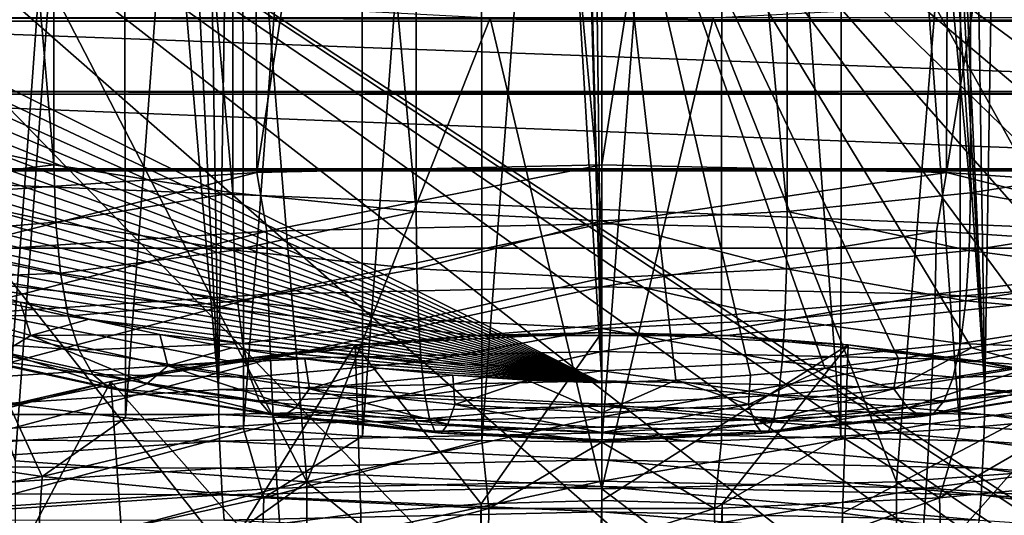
# Model space of a CAD drawing. Header units: metres. Extents: x -109 to 109, y -78 to 121.
# Tile 764 of 1056: x -3.29 to 2.27, y -20.16 to -17.36. Entities that reach past the tile are written whole.
import ezdxf

# ---------------------------------------------------------------- set-up
doc = ezdxf.new("R2010")
doc.units = ezdxf.units.M
doc.layers.add('solid_508554_SW0001', color=7, linetype='CONTINUOUS')

msp = doc.modelspace()

# ---------------------------------------------------------------- linework, layer by layer
at = {"layer": 'solid_508554_SW0001'}
for points in [[(0, -19.398746, 39.856224), (-0.407613, 12.942253, 22.656605), (-0.815127, 12.937478, 22.648335)], [(0, -19.398746, 39.856224), (-0.815127, 12.937478, 22.648335), (-0.811601, 10.081635, 24.166874)], [(0, -19.398746, 39.856224), (0, 12.943846, 22.659361), (-0.407613, 12.942253, 22.656605)], [(2.162955, -19.445965, 39.774437), (0, 12.943846, 22.659361), (0, -19.398746, 39.856224)], [(2.162955, -19.445965, 39.774437), (0.407613, 12.942253, 22.656605), (0, 12.943846, 22.659361)], [(2.162955, -19.445965, 39.774437), (0.811601, 10.081635, 24.166874), (0.407613, 12.942253, 22.656605)], [(-1.708805, 9.392839, 24.483728), (0, -19.398746, 39.856224), (-0.811601, 10.081635, 24.166874)], [(2.162955, -19.445965, 39.774437), (1.708805, 9.392839, 24.483728), (0.811601, 10.081635, 24.166874)], [(-1.708805, 9.392839, 24.483728), (-2.614223, 8.682554, 24.775587), (-2.162955, -19.445965, 39.774437)], [(-1.708805, 9.392839, 24.483728), (-2.162955, -19.445965, 39.774437), (0, -19.398746, 39.856224)], [(2.162955, -19.445965, 39.774437), (2.614223, 8.682554, 24.775587), (1.708805, 9.392839, 24.483728)], [(-2.614223, 8.682554, 24.775587), (-3.522732, 7.954433, 25.039883), (-2.162955, -19.445965, 39.774437)], [(2.162955, -19.445965, 39.774437), (4.309449, -19.587261, 39.529709), (2.614223, 8.682554, 24.775587)], [(-3.522732, 7.954433, 25.039883), (-4.427354, 7.214528, 25.273811), (-2.162955, -19.445965, 39.774437)], [(-4.427354, 7.214528, 25.273811), (-4.309449, -19.587261, 39.529709), (-2.162955, -19.445965, 39.774437)], [(-1.94756, -18.221764, 35.507187), (-1.992569, -5.521625, 28.752113), (0, -5.476882, 28.829611)], [(0, -18.178032, 35.582932), (-1.94756, -18.221764, 35.507187), (0, -5.476882, 28.829611)], [(1.992569, -5.521625, 28.752113), (0, -18.178032, 35.582932), (0, -5.476882, 28.829611)], [(-3.879437, -18.35261, 35.280556), (-3.969095, -5.655494, 28.520247), (-1.992569, -5.521625, 28.752113)], [(-1.94756, -18.221764, 35.507187), (-3.879437, -18.35261, 35.280556), (-1.992569, -5.521625, 28.752113)], [(1.992569, -5.521625, 28.752113), (1.94756, -18.221764, 35.507187), (0, -18.178032, 35.582932)], [(1.992569, -5.521625, 28.752113), (3.969095, -5.655494, 28.520247), (1.94756, -18.221764, 35.507187)], [(3.969095, -5.655494, 28.520247), (3.879437, -18.35261, 35.280556), (1.94756, -18.221764, 35.507187)], [(-4.071565, -6.89732, -22.730192), (-4.071569, -17.968313, -16.338348), (-3.093574, -18.178432, -16.651062)], [(-3.093569, -7.063078, -23.068516), (-4.071565, -6.89732, -22.730192), (-3.093574, -18.178432, -16.651062)], [(-3.093569, -7.063078, -23.068516), (-3.093574, -18.178432, -16.651062), (-2.081458, -18.337149, -16.87295)], [(-2.081454, -7.17588, -23.316914), (-3.093569, -7.063078, -23.068516), (-2.081458, -18.337149, -16.87295)], [(3.093574, -18.178432, -16.651062), (3.093569, -7.063078, -23.068516), (2.081454, -7.17588, -23.316914)], [(-2.081454, -7.17588, -23.316914), (-2.081458, -18.337149, -16.87295), (-1.046372, -18.442686, -17.001535)], [(-1.046369, -7.234469, -23.472603), (-2.081454, -7.17588, -23.316914), (-1.046372, -18.442686, -17.001535)], [(2.081458, -18.337149, -16.87295), (2.081454, -7.17588, -23.316914), (1.046369, -7.234469, -23.472603)], [(2.081458, -18.337149, -16.87295), (3.093574, -18.178432, -16.651062), (2.081454, -7.17588, -23.316914)], [(-1.046369, -7.234469, -23.472603), (-1.046372, -18.442686, -17.001535), (0, -18.493872, -17.035372)], [(-1.046369, -7.234469, -23.472603), (0, -18.493872, -17.035372), (0, -7.23818, -23.533848)], [(1.046372, -18.442686, -17.001535), (1.046369, -7.234469, -23.472603), (0, -7.23818, -23.533848)], [(0, -18.493872, -17.035372), (1.046372, -18.442686, -17.001535), (0, -7.23818, -23.533848)], [(1.046372, -18.442686, -17.001535), (2.081458, -18.337149, -16.87295), (1.046369, -7.234469, -23.472603)], [(-3.347417, -19.530491, -19.818405), (-3.364621, -10.545527, -24.576969), (-2.70286, -10.624965, -24.714558)], [(-2.688304, -19.606966, -19.950865), (-3.347417, -19.530491, -19.818405), (-2.70286, -10.624965, -24.714558)], [(-2.688304, -19.606966, -19.950865), (-2.70286, -10.624965, -24.714558), (-2.033629, -10.686981, -24.821976)], [(2.688304, -19.606966, -19.950865), (2.033629, -10.686981, -24.821976), (2.70286, -10.624965, -24.714558)], [(-2.02229, -19.666651, -20.054241), (-2.688304, -19.606966, -19.950865), (-2.033629, -10.686981, -24.821976)], [(-2.02229, -19.666651, -20.054241), (-2.033629, -10.686981, -24.821976), (-1.358874, -10.731398, -24.898907)], [(2.02229, -19.666651, -20.054241), (1.358874, -10.731398, -24.898907), (2.033629, -10.686981, -24.821976)], [(2.688304, -19.606966, -19.950865), (2.02229, -19.666651, -20.054241), (2.033629, -10.686981, -24.821976)], [(-1.351084, -19.709393, -20.128273), (-2.02229, -19.666651, -20.054241), (-1.358874, -10.731398, -24.898907)], [(-1.351084, -19.709393, -20.128273), (-1.358874, -10.731398, -24.898907), (-0.68036, -10.758098, -24.945152)], [(-0.67641, -19.735083, -20.172768), (-1.351084, -19.709393, -20.128273), (-0.68036, -10.758098, -24.945152)], [(-0.67641, -19.735083, -20.172768), (-0.68036, -10.758098, -24.945152), (0, -10.767006, -24.960581)], [(0, -19.743652, -20.187613), (-0.67641, -19.735083, -20.172768), (0, -10.767006, -24.960581)], [(0, -19.743652, -20.187613), (0, -10.767006, -24.960581), (0.68036, -10.758098, -24.945152)], [(0.67641, -19.735083, -20.172768), (0, -19.743652, -20.187613), (0.68036, -10.758098, -24.945152)], [(1.351084, -19.709393, -20.128273), (0.67641, -19.735083, -20.172768), (0.68036, -10.758098, -24.945152)], [(1.351084, -19.709393, -20.128273), (0.68036, -10.758098, -24.945152), (1.358874, -10.731398, -24.898907)], [(2.02229, -19.666651, -20.054241), (1.351084, -19.709393, -20.128273), (1.358874, -10.731398, -24.898907)], [(6.117858, -22.55319, -61), (7.405207, -13.683202, -61), (-7.405207, -13.683202, -61)], [(5.106454, -21.944521, -61), (6.117858, -22.55319, -61), (-7.405207, -13.683202, -61)], [(4.035161, -21.448792, -61), (5.106454, -21.944521, -61), (-7.405207, -13.683202, -61)], [(2.916544, -21.071815, -61), (4.035161, -21.448792, -61), (-7.405207, -13.683202, -61)], [(1.763722, -20.818016, -61), (2.916544, -21.071815, -61), (-7.405207, -13.683202, -61)], [(0.590214, -20.690369, -61), (1.763722, -20.818016, -61), (-7.405207, -13.683202, -61)], [(-0.590214, -20.690369, -61), (0.590214, -20.690369, -61), (-7.405207, -13.683202, -61)], [(-1.763722, -20.818016, -61), (-0.590214, -20.690369, -61), (-7.405207, -13.683202, -61)], [(-2.916544, -21.071815, -61), (-1.763722, -20.818016, -61), (-7.405207, -13.683202, -61)], [(-4.035161, -21.448792, -61), (-2.916544, -21.071815, -61), (-7.405207, -13.683202, -61)], [(0, -19.41, -13.619106), (-7.540174, -15.85159, -7.982377), (-7.575474, -15.640674, -7.619525)], [(0, -15.760146, -7.297374), (0, -19.41, -13.619106), (-7.575474, -15.640674, -7.619525)], [(0.419378, -19.39386, -13.620441), (0, -19.41, -13.619106), (0, -15.760146, -7.297374)], [(0.839722, -19.365923, -13.601411), (0.419378, -19.39386, -13.620441), (0, -15.760146, -7.297374)], [(1.25923, -19.326105, -13.561744), (0.839722, -19.365923, -13.601411), (0, -15.760146, -7.297374)], [(1.676091, -19.274448, -13.501385), (1.25923, -19.326105, -13.561744), (0, -15.760146, -7.297374)], [(2.088551, -19.211113, -13.420492), (1.676091, -19.274448, -13.501385), (0, -15.760146, -7.297374)], [(2.494875, -19.136326, -13.319335), (2.088551, -19.211113, -13.420492), (0, -15.760146, -7.297374)], [(2.893354, -19.050375, -13.198293), (2.494875, -19.136326, -13.319335), (0, -15.760146, -7.297374)], [(3.282528, -18.953602, -13.057858), (2.893354, -19.050375, -13.198293), (0, -15.760146, -7.297374)], [(3.661244, -18.846346, -12.898537), (3.282528, -18.953602, -13.057858), (0, -15.760146, -7.297374)], [(4.028456, -18.728909, -12.720776), (3.661244, -18.846346, -12.898537), (0, -15.760146, -7.297374)], [(4.383093, -18.601601, -12.525038), (4.028456, -18.728909, -12.720776), (0, -15.760146, -7.297374)], [(4.724079, -18.464809, -12.311925), (4.383093, -18.601601, -12.525038), (0, -15.760146, -7.297374)], [(5.050297, -18.319006, -12.08217), (4.724079, -18.464809, -12.311925), (0, -15.760146, -7.297374)], [(5.360636, -18.16466, -11.836508), (5.050297, -18.319006, -12.08217), (0, -15.760146, -7.297374)], [(5.654018, -18.002264, -11.575721), (5.360636, -18.16466, -11.836508), (0, -15.760146, -7.297374)], [(5.929517, -17.832382, -11.30072), (5.654018, -18.002264, -11.575721), (0, -15.760146, -7.297374)], [(6.186251, -17.655594, -11.012443), (5.929517, -17.832382, -11.30072), (0, -15.760146, -7.297374)], [(6.423342, -17.472475, -10.711829), (6.186251, -17.655594, -11.012443), (0, -15.760146, -7.297374)], [(6.640066, -17.283588, -10.399806), (6.423342, -17.472475, -10.711829), (0, -15.760146, -7.297374)], [(0, -19.41, -13.619106), (-7.481113, -16.062658, -8.343832), (-7.540174, -15.85159, -7.982377)], [(0, -19.41, -13.619106), (-7.398281, -16.272978, -8.702332), (-7.481113, -16.062658, -8.343832)], [(0, -19.41, -13.619106), (-7.291916, -16.481672, -9.056374), (-7.398281, -16.272978, -8.702332)], [(0, -19.41, -13.619106), (-7.162382, -16.687874, -9.404479), (-7.291916, -16.481672, -9.056374)], [(0, -19.41, -13.619106), (-7.010163, -16.890726, -9.745194), (-7.162382, -16.687874, -9.404479)], [(0, -19.41, -13.619106), (-6.835855, -17.089493, -10.077294), (-7.010163, -16.890726, -9.745194)], [(-3.312012, -19.850195, -8.381545), (-3.116568, -17.155933, -3.714949), (-4.316569, -16.963749, -3.382074)], [(0, -19.41, -13.619106), (-6.640066, -17.283588, -10.399806), (-6.835855, -17.089493, -10.077294)], [(-3.312012, -19.850195, -8.381545), (-1.663582, -19.968704, -8.586811), (-3.116568, -17.155933, -3.714949)], [(-1.663582, -19.968704, -8.586811), (-1.883333, -17.285206, -3.938856), (-3.116568, -17.155933, -3.714949)], [(3.312012, -19.850195, -8.381545), (3.116568, -17.155933, -3.714949), (1.883333, -17.285206, -3.938856)], [(0, -19.41, -13.619106), (-6.423342, -17.472475, -10.711829), (-6.640066, -17.283588, -10.399806)], [(-1.663582, -19.968704, -8.586811), (-0.630017, -17.350189, -4.051408), (-1.883333, -17.285206, -3.938856)], [(1.663582, -19.968704, -8.586811), (1.883333, -17.285206, -3.938856), (0.630017, -17.350189, -4.051408)], [(3.312012, -19.850195, -8.381545), (1.883333, -17.285206, -3.938856), (1.663582, -19.968704, -8.586811)], [(5.346106, -17.367529, -75.212807), (-5.34611, -17.367523, -75.212807), (-5.34611, -17.346762, -75.202904)], [(5.346106, -17.346762, -75.202904), (5.346106, -17.367529, -75.212807), (-5.34611, -17.346762, -75.202904)], [(5.346106, -17.764149, -75.366722), (-5.34611, -17.764149, -75.366722), (-5.34611, -17.367523, -75.212807)], [(5.346106, -17.367529, -75.212807), (5.346106, -17.764149, -75.366722), (-5.34611, -17.367523, -75.212807)], [(-1.663582, -19.968704, -8.586811), (0, -20.008329, -8.655444), (-0.630017, -17.350189, -4.051408)], [(0, -20.008329, -8.655444), (0.630017, -17.350189, -4.051408), (-0.630017, -17.350189, -4.051408)], [(1.663582, -19.968704, -8.586811), (0.630017, -17.350189, -4.051408), (0, -20.008329, -8.655444)], [(0, -19.41, -13.619106), (-6.186251, -17.655594, -11.012443), (-6.423342, -17.472475, -10.711829)], [(0, -19.41, -13.619106), (-5.929517, -17.832382, -11.30072), (-6.186251, -17.655594, -11.012443)], [(5.346106, -17.7801, -75.37159), (-5.34611, -17.780094, -75.37159), (-5.34611, -17.764149, -75.366722)], [(5.346106, -17.764149, -75.366722), (5.346106, -17.7801, -75.37159), (-5.34611, -17.764149, -75.366722)], [(5.346106, -18.201286, -75.466492), (-5.346108, -18.201286, -75.466492), (-5.34611, -17.780094, -75.37159)], [(5.346106, -17.7801, -75.37159), (5.346106, -18.201286, -75.466492), (-5.34611, -17.780094, -75.37159)], [(0, -19.41, -13.619106), (-5.654018, -18.002264, -11.575721), (-5.929517, -17.832382, -11.30072)], [(0, -19.41, -13.619106), (-5.360636, -18.16466, -11.836508), (-5.654018, -18.002264, -11.575721)], [(-4.056187, -18.293131, -16.119904), (-3.093574, -18.178432, -16.651062), (-4.071569, -17.968313, -16.338348)], [(0, -19.41, -13.619106), (-5.050297, -18.319006, -12.08217), (-5.360636, -18.16466, -11.836508)], [(5.346106, -18.211525, -75.468018), (-5.346108, -18.211519, -75.468018), (-5.346108, -18.201286, -75.466492)], [(5.346106, -18.201286, -75.466492), (5.346106, -18.211525, -75.468018), (-5.346108, -18.201286, -75.466492)], [(-5.346108, -18.211519, -75.468018), (5.346106, -18.648415, -75.5), (-5.346106, -18.648415, -75.5)], [(5.346106, -18.211525, -75.468018), (5.346106, -18.648415, -75.5), (-5.346108, -18.211519, -75.468018)], [(-3.081936, -18.502567, -16.43103), (-3.093574, -18.178432, -16.651062), (-4.056187, -18.293131, -16.119904)], [(-3.765963, -18.677008, 35.44508), (-3.879437, -18.35261, 35.280556), (-1.94756, -18.221764, 35.507187)], [(-3.765963, -18.677008, 35.44508), (-1.94756, -18.221764, 35.507187), (-1.890174, -18.553532, 35.658947)], [(-3.081936, -18.502567, -16.43103), (-2.081458, -18.337149, -16.87295), (-3.093574, -18.178432, -16.651062)], [(-1.890174, -18.553532, 35.658947), (-1.94756, -18.221764, 35.507187), (0, -18.178032, 35.582932)], [(-1.890174, -18.553532, 35.658947), (0, -18.178032, 35.582932), (0, -18.512268, 35.730419)], [(1.94756, -18.221764, 35.507187), (0, -18.512268, 35.730419), (0, -18.178032, 35.582932)], [(1.890174, -18.553532, 35.658947), (0, -18.512268, 35.730419), (1.94756, -18.221764, 35.507187)], [(1.890174, -18.553532, 35.658947), (1.94756, -18.221764, 35.507187), (3.765963, -18.677008, 35.44508)], [(3.765963, -18.677008, 35.44508), (1.94756, -18.221764, 35.507187), (3.879437, -18.35261, 35.280556)], [(3.081925, -18.503054, -16.430634), (3.093574, -18.178432, -16.651062), (2.081458, -18.337149, -16.87295)], [(0, -19.41, -13.619106), (-4.724079, -18.464809, -12.311925), (-5.050297, -18.319006, -12.08217)], [(-3.081936, -18.502567, -16.43103), (-4.056187, -18.293131, -16.119904), (-4.021149, -18.581612, -15.85559)], [(-2.073839, -18.660791, -16.651693), (-2.081458, -18.337149, -16.87295), (-3.081936, -18.502567, -16.43103)], [(-2.073839, -18.660791, -16.651693), (-1.046372, -18.442686, -17.001535), (-2.081458, -18.337149, -16.87295)], [(2.07384, -18.661118, -16.651428), (2.081458, -18.337149, -16.87295), (1.046372, -18.442686, -17.001535)], [(3.081925, -18.503054, -16.430634), (2.081458, -18.337149, -16.87295), (2.07384, -18.661118, -16.651428)], [(-1.042671, -18.766108, -16.779505), (-1.046372, -18.442686, -17.001535), (-2.073839, -18.660791, -16.651693)], [(-1.042671, -18.766108, -16.779505), (0, -18.493872, -17.035372), (-1.046372, -18.442686, -17.001535)], [(1.042674, -18.76627, -16.779373), (1.046372, -18.442686, -17.001535), (0, -18.493872, -17.035372)], [(2.07384, -18.661118, -16.651428), (1.046372, -18.442686, -17.001535), (1.042674, -18.76627, -16.779373)], [(0, -19.41, -13.619106), (-4.383093, -18.601601, -12.525038), (-4.724079, -18.464809, -12.311925)], [(-3.081936, -18.502567, -16.43103), (-4.021149, -18.581612, -15.85559), (-3.055555, -18.789507, -16.164019)], [(-2.073839, -18.660791, -16.651693), (-3.081936, -18.502567, -16.43103), (-3.055555, -18.789507, -16.164019)], [(0, -18.817316, -16.813004), (0, -18.493872, -17.035372), (-1.042671, -18.766108, -16.779505)], [(1.042674, -18.76627, -16.779373), (0, -18.493872, -17.035372), (0, -18.817316, -16.813004)], [(3.081925, -18.503054, -16.430634), (2.07384, -18.661118, -16.651428), (3.055515, -18.789928, -16.163555)], [(-3.765963, -18.677008, 35.44508), (-1.890174, -18.553532, 35.658947), (-3.749839, -19.031353, 35.544071)], [(-1.890174, -18.553532, 35.658947), (-1.882081, -18.908405, 35.757023), (-3.749839, -19.031353, 35.544071)], [(-1.890174, -18.553532, 35.658947), (0, -18.512268, 35.730419), (-1.882081, -18.908405, 35.757023)], [(0, -18.512268, 35.730419), (0, -18.867319, 35.82819), (-1.882081, -18.908405, 35.757023)], [(1.890174, -18.553532, 35.658947), (0, -18.867319, 35.82819), (0, -18.512268, 35.730419)], [(1.890174, -18.553532, 35.658947), (1.882081, -18.908405, 35.757023), (0, -18.867319, 35.82819)], [(1.890174, -18.553532, 35.658947), (3.765963, -18.677008, 35.44508), (1.882081, -18.908405, 35.757023)], [(0, -19.41, -13.619106), (-4.028456, -18.728909, -12.720776), (-4.383093, -18.601601, -12.525038)], [(-3.055555, -18.789507, -16.164019), (-4.021149, -18.581612, -15.85559), (-3.962147, -18.826807, -15.554416)], [(-0.706562, -19.142281, -75.5), (-5.346106, -18.648415, -75.5), (5.346106, -18.648415, -75.5)], [(-2.112435, -19.285246, -75.5), (-3.496626, -19.569706, -75.5), (-5.346106, -18.648415, -75.5)], [(-0.706562, -19.142281, -75.5), (-2.112435, -19.285246, -75.5), (-5.346106, -18.648415, -75.5)], [(-2.073839, -18.660791, -16.651693), (-3.055555, -18.789507, -16.164019), (-2.056247, -18.946644, -16.382776)], [(-1.042671, -18.766108, -16.779505), (-2.073839, -18.660791, -16.651693), (-2.056247, -18.946644, -16.382776)], [(0.706562, -19.142281, -75.5), (-0.706562, -19.142281, -75.5), (5.346106, -18.648415, -75.5)], [(2.112435, -19.285246, -75.5), (0.706562, -19.142281, -75.5), (5.346106, -18.648415, -75.5)], [(2.07384, -18.661118, -16.651428), (1.042674, -18.76627, -16.779373), (2.056234, -18.946924, -16.382463)], [(2.07384, -18.661118, -16.651428), (2.056234, -18.946924, -16.382463), (3.055515, -18.789928, -16.163555)], [(3.496626, -19.569706, -75.5), (2.112435, -19.285246, -75.5), (5.346106, -18.648415, -75.5)], [(0, -19.41, -13.619106), (-3.661244, -18.846346, -12.898537), (-4.028456, -18.728909, -12.720776)], [(3.765963, -18.677008, 35.44508), (3.749839, -19.031353, 35.544071), (1.882081, -18.908405, 35.757023)], [(-1.042671, -18.766108, -16.779505), (-2.056247, -18.946644, -16.382776), (-1.033898, -19.051315, -16.509451)], [(0, -18.817316, -16.813004), (-1.042671, -18.766108, -16.779505), (-1.033898, -19.051315, -16.509451)], [(1.042674, -18.76627, -16.779373), (0, -18.817316, -16.813004), (1.033898, -19.051455, -16.509295)], [(1.042674, -18.76627, -16.779373), (1.033898, -19.051455, -16.509295), (2.056234, -18.946924, -16.382463)], [(-3.055555, -18.789507, -16.164019), (-3.962147, -18.826807, -15.554416), (-3.010958, -19.032049, -15.858233)], [(-3.010958, -19.032049, -15.858233), (-3.962147, -18.826807, -15.554416), (-3.88064, -19.022667, -15.223815)], [(-2.056247, -18.946644, -16.382776), (-3.055555, -18.789507, -16.164019), (-3.010958, -19.032049, -15.858233)], [(0, -18.817316, -16.813004), (-1.033898, -19.051315, -16.509451), (0, -19.102314, -16.542555)], [(1.033898, -19.051455, -16.509295), (0, -18.817316, -16.813004), (0, -19.102314, -16.542555)], [(3.055515, -18.789928, -16.163555), (2.056234, -18.946924, -16.382463), (3.010889, -19.032394, -15.857714)], [(-3.95861, -18.931385, -13.11465), (-3.661244, -18.846346, -12.898537), (-3.282528, -18.953602, -13.057858)], [(0, -19.41, -13.619106), (-3.282528, -18.953602, -13.057858), (-3.661244, -18.846346, -12.898537)], [(-1.882081, -18.908405, 35.757023), (0, -18.867319, 35.82819), (-1.869514, -19.273693, 35.802048)], [(0, -18.867319, 35.82819), (0, -19.232882, 35.872738), (-1.869514, -19.273693, 35.802048)], [(1.882081, -18.908405, 35.757023), (0, -19.232882, 35.872738), (0, -18.867319, 35.82819)], [(-3.222154, -19.141125, -13.428759), (-3.95861, -18.931385, -13.11465), (-3.282528, -18.953602, -13.057858)], [(-3.376934, -19.236626, -13.776877), (-3.95861, -18.931385, -13.11465), (-3.222154, -19.141125, -13.428759)], [(-3.749839, -19.031353, 35.544071), (-1.882081, -18.908405, 35.757023), (-3.724799, -19.395821, 35.590519)], [(-1.882081, -18.908405, 35.757023), (-1.869514, -19.273693, 35.802048), (-3.724799, -19.395821, 35.590519)], [(0, -19.41, -13.619106), (-2.893354, -19.050375, -13.198293), (-3.282528, -18.953602, -13.057858)], [(-3.222154, -19.141125, -13.428759), (-3.282528, -18.953602, -13.057858), (-2.893354, -19.050375, -13.198293)], [(-2.056247, -18.946644, -16.382776), (-3.010958, -19.032049, -15.858233), (-2.026391, -19.187294, -16.0737)], [(-1.033898, -19.051315, -16.509451), (-2.056247, -18.946644, -16.382776), (-2.026391, -19.187294, -16.0737)], [(1.882081, -18.908405, 35.757023), (1.869514, -19.273693, 35.802048), (0, -19.232882, 35.872738)], [(2.056234, -18.946924, -16.382463), (1.033898, -19.051455, -16.509295), (2.026364, -19.187523, -16.073351)], [(1.882081, -18.908405, 35.757023), (3.749839, -19.031353, 35.544071), (1.869514, -19.273693, 35.802048)], [(2.056234, -18.946924, -16.382463), (2.026364, -19.187523, -16.073351), (3.010889, -19.032394, -15.857714)], [(-2.949246, -19.224209, -15.521218), (-3.88064, -19.022667, -15.223815), (-3.778634, -19.16436, -14.871943)], [(-3.010958, -19.032049, -15.858233), (-3.88064, -19.022667, -15.223815), (-2.949246, -19.224209, -15.521218)], [(-3.222154, -19.141125, -13.428759), (-2.893354, -19.050375, -13.198293), (-2.494875, -19.136326, -13.319335)], [(-2.026391, -19.187294, -16.0737), (-3.010958, -19.032049, -15.858233), (-2.949246, -19.224209, -15.521218)], [(0, -19.41, -13.619106), (-2.494875, -19.136326, -13.319335), (-2.893354, -19.050375, -13.198293)], [(-1.033898, -19.051315, -16.509451), (-2.026391, -19.187294, -16.0737), (-1.018956, -19.290833, -16.1984)], [(0, -19.102314, -16.542555), (-1.033898, -19.051315, -16.509451), (-1.018956, -19.290833, -16.1984)], [(1.033898, -19.051455, -16.509295), (0, -19.102314, -16.542555), (1.018953, -19.290947, -16.198225)], [(1.033898, -19.051455, -16.509295), (1.018953, -19.290947, -16.198225), (2.026364, -19.187523, -16.073351)], [(3.749839, -19.031353, 35.544071), (3.724799, -19.395821, 35.590519), (1.869514, -19.273693, 35.802048)], [(3.010889, -19.032394, -15.857714), (2.026364, -19.187523, -16.073351), (2.949149, -19.22447, -15.520656)], [(0, -19.102314, -16.542555), (-1.018956, -19.290833, -16.1984), (0, -19.341455, -16.230837)], [(1.018953, -19.290947, -16.198225), (0, -19.102314, -16.542555), (0, -19.341455, -16.230837)], [(-2.871938, -19.361248, -15.16129), (-3.778634, -19.16436, -14.871943), (-3.658647, -19.248386, -14.507486)], [(-2.949246, -19.224209, -15.521218), (-3.778634, -19.16436, -14.871943), (-2.871938, -19.361248, -15.16129)], [(-2.567142, -19.415081, -14.034345), (-3.376934, -19.236626, -13.776877), (-3.222154, -19.141125, -13.428759)], [(-2.449609, -19.312449, -13.673903), (-3.222154, -19.141125, -13.428759), (-2.494875, -19.136326, -13.319335)], [(-2.567142, -19.415081, -14.034345), (-3.222154, -19.141125, -13.428759), (-2.449609, -19.312449, -13.673903)], [(0, -19.41, -13.619106), (-2.088551, -19.211113, -13.420492), (-2.494875, -19.136326, -13.319335)], [(-2.449609, -19.312449, -13.673903), (-2.494875, -19.136326, -13.319335), (-2.088551, -19.211113, -13.420492)], [(-1.392173, -19.194016, -80.601517), (-2.112435, -19.285246, -75.5), (-0.706562, -19.142281, -75.5)], [(-1.392173, -19.194016, -80.601517), (-0.706562, -19.142281, -75.5), (0, -19.124374, -80.601517)], [(-1.392173, -19.194016, -80.601517), (0, -19.124374, -80.601517), (-0.680315, -20.092188, -81.150002)], [(0, -19.124374, -80.601517), (-0.706562, -19.142281, -75.5), (0.706562, -19.142281, -75.5)], [(0, -19.124374, -80.601517), (0, -20.074373, -81.150002), (-0.680315, -20.092188, -81.150002)], [(0, -19.124374, -80.601517), (0.706562, -19.142281, -75.5), (1.392173, -19.194016, -80.601517)], [(0, -19.124374, -80.601517), (1.392173, -19.194016, -80.601517), (0, -20.074373, -81.150002)], [(1.392173, -19.194016, -80.601517), (0.706562, -19.142281, -75.5), (2.112435, -19.285246, -75.5)], [(2.449426, -19.312237, -13.67334), (2.088551, -19.211113, -13.420492), (2.494875, -19.136326, -13.319335)], [(-2.026391, -19.187294, -16.0737), (-2.949246, -19.224209, -15.521218), (-1.985007, -19.376806, -15.732093)], [(-1.985007, -19.376806, -15.732093), (-2.949246, -19.224209, -15.521218), (-2.871938, -19.361248, -15.16129)], [(-2.770486, -19.402252, -80.601517), (-2.112435, -19.285246, -75.5), (-1.392173, -19.194016, -80.601517)], [(-2.770486, -19.402252, -80.601517), (-1.392173, -19.194016, -80.601517), (-2.033545, -20.234411, -81.150002)], [(-2.449609, -19.312449, -13.673903), (-2.088551, -19.211113, -13.420492), (-1.676091, -19.274448, -13.501385)], [(0, -19.41, -13.619106), (-1.676091, -19.274448, -13.501385), (-2.088551, -19.211113, -13.420492)], [(-1.392173, -19.194016, -80.601517), (-1.358928, -20.145596, -81.150002), (-2.033545, -20.234411, -81.150002)], [(-1.018956, -19.290833, -16.1984), (-2.026391, -19.187294, -16.0737), (-1.985007, -19.376806, -15.732093)], [(-1.392173, -19.194016, -80.601517), (-0.680315, -20.092188, -81.150002), (-1.358928, -20.145596, -81.150002)], [(1.392173, -19.194016, -80.601517), (0.680315, -20.092188, -81.150002), (0, -20.074373, -81.150002)], [(1.392173, -19.194016, -80.601517), (1.358928, -20.145596, -81.150002), (0.680315, -20.092188, -81.150002)], [(2.026364, -19.187523, -16.073351), (1.018953, -19.290947, -16.198225), (1.984968, -19.376978, -15.731712)], [(1.392173, -19.194016, -80.601517), (2.770486, -19.402252, -80.601517), (1.358928, -20.145596, -81.150002)], [(1.392173, -19.194016, -80.601517), (2.112435, -19.285246, -75.5), (2.770486, -19.402252, -80.601517)], [(1.649172, -19.443136, -13.846782), (1.676091, -19.274448, -13.501385), (2.088551, -19.211113, -13.420492)], [(2.449426, -19.312237, -13.67334), (1.649172, -19.443136, -13.846782), (2.088551, -19.211113, -13.420492)], [(2.026364, -19.187523, -16.073351), (1.984968, -19.376978, -15.731712), (2.949149, -19.22447, -15.520656)], [(2.949149, -19.22447, -15.520656), (1.984968, -19.376978, -15.731712), (2.871817, -19.361418, -15.160698)], [(-3.724799, -19.395821, 35.590519), (-1.869514, -19.273693, 35.802048), (-3.691386, -19.762499, 35.583416)], [(-1.869514, -19.273693, 35.802048), (-1.852743, -19.641468, 35.793045), (-3.691386, -19.762499, 35.583416)], [(-2.780942, -19.439783, -14.78733), (-3.658647, -19.248386, -14.507486), (-3.523638, -19.272675, -14.139437)], [(-2.871938, -19.361248, -15.16129), (-3.658647, -19.248386, -14.507486), (-2.780942, -19.439783, -14.78733)], [(-2.678502, -19.457876, -14.408566), (-3.523638, -19.272675, -14.139437), (-3.376934, -19.236626, -13.776877)], [(-2.780942, -19.439783, -14.78733), (-3.523638, -19.272675, -14.139437), (-2.678502, -19.457876, -14.408566)], [(-2.770486, -19.402252, -80.601517), (-3.496626, -19.569706, -75.5), (-2.112435, -19.285246, -75.5)], [(-2.678502, -19.457876, -14.408566), (-3.376934, -19.236626, -13.776877), (-2.567142, -19.415081, -14.034345)], [(-1.649252, -19.443283, -13.847166), (-2.449609, -19.312449, -13.673903), (-1.676091, -19.274448, -13.501385)], [(-1.869514, -19.273693, 35.802048), (0, -19.232882, 35.872738), (-1.852743, -19.641468, 35.793045)], [(0, -19.232882, 35.872738), (0, -19.601021, 35.863102), (-1.852743, -19.641468, 35.793045)], [(0, -19.41, -13.619106), (-1.25923, -19.326105, -13.561744), (-1.676091, -19.274448, -13.501385)], [(-1.649252, -19.443283, -13.847166), (-1.676091, -19.274448, -13.501385), (-1.25923, -19.326105, -13.561744)], [(1.869514, -19.273693, 35.802048), (0, -19.601021, 35.863102), (0, -19.232882, 35.872738)], [(1.869514, -19.273693, 35.802048), (1.852743, -19.641468, 35.793045), (0, -19.601021, 35.863102)], [(1.649172, -19.443136, -13.846782), (1.25923, -19.326105, -13.561744), (1.676091, -19.274448, -13.501385)], [(1.869514, -19.273693, 35.802048), (3.724799, -19.395821, 35.590519), (1.852743, -19.641468, 35.793045)], [(2.770486, -19.402252, -80.601517), (2.112435, -19.285246, -75.5), (3.496626, -19.569706, -75.5)], [(-1.728294, -19.551062, -14.216493), (-2.567142, -19.415081, -14.034345), (-2.449609, -19.312449, -13.673903)], [(-1.728294, -19.551062, -14.216493), (-2.449609, -19.312449, -13.673903), (-1.649252, -19.443283, -13.847166)], [(-1.018956, -19.290833, -16.1984), (-1.985007, -19.376806, -15.732093), (-0.998214, -19.478752, -15.854032)], [(-1.649252, -19.443283, -13.847166), (-1.25923, -19.326105, -13.561744), (-0.839722, -19.365923, -13.601411)], [(0, -19.41, -13.619106), (-0.839722, -19.365923, -13.601411), (-1.25923, -19.326105, -13.561744)], [(0, -19.341455, -16.230837), (-1.018956, -19.290833, -16.1984), (-0.998214, -19.478752, -15.854032)], [(0, -19.341455, -16.230837), (-0.998214, -19.478752, -15.854032), (0, -19.528843, -15.885535)], [(1.018953, -19.290947, -16.198225), (0, -19.341455, -16.230837), (0.998208, -19.478836, -15.853841)], [(0.998208, -19.478836, -15.853841), (0, -19.341455, -16.230837), (0, -19.528843, -15.885535)], [(0.829591, -19.532005, -13.946233), (0.839722, -19.365923, -13.601411), (1.25923, -19.326105, -13.561744)], [(1.649172, -19.443136, -13.846782), (0.829591, -19.532005, -13.946233), (1.25923, -19.326105, -13.561744)], [(1.018953, -19.290947, -16.198225), (0.998208, -19.478836, -15.853841), (1.984968, -19.376978, -15.731712)], [(1.728219, -19.550976, -14.216089), (1.649172, -19.443136, -13.846782), (2.449426, -19.312237, -13.67334)], [(2.566968, -19.414961, -14.033752), (1.728219, -19.550976, -14.216089), (2.449426, -19.312237, -13.67334)], [(-1.933116, -19.510504, -15.366382), (-2.871938, -19.361248, -15.16129), (-2.780942, -19.439783, -14.78733)], [(-1.985007, -19.376806, -15.732093), (-2.871938, -19.361248, -15.16129), (-1.933116, -19.510504, -15.366382)], [(0, -19.540428, 39.914909), (0, -19.398746, 39.856224), (-2.162955, -19.445965, 39.774437)], [(-0.998214, -19.478752, -15.854032), (-1.985007, -19.376806, -15.732093), (-1.933116, -19.510504, -15.366382)], [(-0.829609, -19.53208, -13.946428), (-1.649252, -19.443283, -13.847166), (-0.839722, -19.365923, -13.601411)], [(0, -19.41, -13.619106), (-0.419378, -19.39386, -13.620441), (-0.839722, -19.365923, -13.601411)], [(-0.829609, -19.53208, -13.946428), (-0.839722, -19.365923, -13.601411), (-0.419378, -19.39386, -13.620441)], [(0, -19.577747, -13.97034), (-0.829609, -19.53208, -13.946428), (-0.419378, -19.39386, -13.620441)], [(0, -19.577747, -13.97034), (-0.419378, -19.39386, -13.620441), (0, -19.41, -13.619106)], [(0.419378, -19.39386, -13.620441), (0, -19.577747, -13.97034), (0, -19.41, -13.619106)], [(0.829591, -19.532005, -13.946233), (0, -19.577747, -13.97034), (0.419378, -19.39386, -13.620441)], [(2.161211, -19.587608, 39.833191), (2.162955, -19.445965, 39.774437), (0, -19.398746, 39.856224)], [(0, -19.540428, 39.914909), (2.161211, -19.587608, 39.833191), (0, -19.398746, 39.856224)], [(0.829591, -19.532005, -13.946233), (0.419378, -19.39386, -13.620441), (0.839722, -19.365923, -13.601411)], [(1.984968, -19.376978, -15.731712), (0.998208, -19.478836, -15.853841), (1.933066, -19.510612, -15.365981)], [(3.724799, -19.395821, 35.590519), (3.691386, -19.762499, 35.583416), (1.852743, -19.641468, 35.793045)], [(2.871817, -19.361418, -15.160698), (1.933066, -19.510612, -15.365981), (2.7808, -19.439857, -14.786722)], [(1.984968, -19.376978, -15.731712), (1.933066, -19.510612, -15.365981), (2.871817, -19.361418, -15.160698)], [(-2.161211, -19.587608, 39.833191), (-2.162955, -19.445965, 39.774437), (-4.309449, -19.587261, 39.529709)], [(-4.121202, -19.747026, -80.601517), (-3.496626, -19.569706, -75.5), (-2.770486, -19.402252, -80.601517)], [(-4.121202, -19.747026, -80.601517), (-2.770486, -19.402252, -80.601517), (-3.364592, -20.517324, -81.150002)], [(-2.770486, -19.402252, -80.601517), (-2.702876, -20.358459, -81.150002), (-3.364592, -20.517324, -81.150002)], [(-1.871997, -19.585089, -14.985591), (-2.780942, -19.439783, -14.78733), (-2.678502, -19.457876, -14.408566)], [(-1.933116, -19.510504, -15.366382), (-2.780942, -19.439783, -14.78733), (-1.871997, -19.585089, -14.985591)], [(-2.770486, -19.402252, -80.601517), (-2.033545, -20.234411, -81.150002), (-2.702876, -20.358459, -81.150002)], [(-1.803158, -19.598721, -14.599115), (-2.678502, -19.457876, -14.408566), (-2.567142, -19.415081, -14.034345)], [(-1.803158, -19.598721, -14.599115), (-2.567142, -19.415081, -14.034345), (-1.728294, -19.551062, -14.216493)], [(-2.161211, -19.587608, 39.833191), (0, -19.540428, 39.914909), (-2.162955, -19.445965, 39.774437)], [(-0.869329, -19.642973, -14.321117), (-1.728294, -19.551062, -14.216493), (-1.649252, -19.443283, -13.847166)], [(-0.869329, -19.642973, -14.321117), (-1.649252, -19.443283, -13.847166), (-0.829609, -19.53208, -13.946428)], [(0.869312, -19.642929, -14.320913), (0.829591, -19.532005, -13.946233), (1.649172, -19.443136, -13.846782)], [(1.728219, -19.550976, -14.216089), (0.869312, -19.642929, -14.320913), (1.649172, -19.443136, -13.846782)], [(2.770486, -19.402252, -80.601517), (2.033545, -20.234411, -81.150002), (1.358928, -20.145596, -81.150002)], [(1.803089, -19.598701, -14.598702), (1.728219, -19.550976, -14.216089), (2.566968, -19.414961, -14.033752)], [(2.678342, -19.457853, -14.407958), (1.803089, -19.598701, -14.598702), (2.566968, -19.414961, -14.033752)], [(2.7808, -19.439857, -14.786722), (1.871937, -19.585135, -14.985179), (2.678342, -19.457853, -14.407958)], [(1.933066, -19.510612, -15.365981), (1.871937, -19.585135, -14.985179), (2.7808, -19.439857, -14.786722)], [(2.770486, -19.402252, -80.601517), (2.702876, -20.358459, -81.150002), (2.033545, -20.234411, -81.150002)], [(2.161211, -19.587608, 39.833191), (4.305973, -19.728788, 39.588657), (2.162955, -19.445965, 39.774437)], [(4.305973, -19.728788, 39.588657), (4.309449, -19.587261, 39.529709), (2.162955, -19.445965, 39.774437)], [(-1.871997, -19.585089, -14.985591), (-2.678502, -19.457876, -14.408566), (-1.803158, -19.598721, -14.599115)], [(-0.998214, -19.478752, -15.854032), (-1.933116, -19.510504, -15.366382), (-0.972184, -19.610435, -15.484839)], [(-0.972184, -19.610435, -15.484839), (-1.933116, -19.510504, -15.366382), (-1.871997, -19.585089, -14.985591)], [(0, -19.528843, -15.885535), (-0.998214, -19.478752, -15.854032), (-0.972184, -19.610435, -15.484839)], [(0.998208, -19.478836, -15.853841), (0, -19.528843, -15.885535), (0.972174, -19.610491, -15.484637)], [(0.998208, -19.478836, -15.853841), (0.972174, -19.610491, -15.484637), (1.933066, -19.510612, -15.365981)], [(1.933066, -19.510612, -15.365981), (0.972174, -19.610491, -15.484637), (1.871937, -19.585135, -14.985179)], [(1.871937, -19.585135, -14.985179), (1.803089, -19.598701, -14.598702), (2.678342, -19.457853, -14.407958)], [(-3.158831, -19.937164, -19.690294), (-4.38224, -19.757553, -19.379194), (-3.347417, -19.530491, -19.818405)], [(-3.158831, -19.937164, -19.690294), (-3.347417, -19.530491, -19.818405), (-2.688304, -19.606966, -19.950865)], [(-2.161211, -19.587608, 39.833191), (0, -19.690855, 39.945499), (0, -19.540428, 39.914909)], [(-0.906937, -19.693573, -14.708808), (-1.803158, -19.598721, -14.599115), (-1.728294, -19.551062, -14.216493)], [(-0.906937, -19.693573, -14.708808), (-1.728294, -19.551062, -14.216493), (-0.869329, -19.642973, -14.321117)], [(0, -19.528843, -15.885535), (-0.972184, -19.610435, -15.484839), (0, -19.659851, -15.515172)], [(0, -19.68969, -14.34682), (-0.869329, -19.642973, -14.321117), (-0.829609, -19.53208, -13.946428)], [(0, -19.68969, -14.34682), (-0.829609, -19.53208, -13.946428), (0, -19.577747, -13.97034)], [(0.972174, -19.610491, -15.484637), (0, -19.528843, -15.885535), (0, -19.659851, -15.515172)], [(0.829591, -19.532005, -13.946233), (0, -19.68969, -14.34682), (0, -19.577747, -13.97034)], [(0.869312, -19.642929, -14.320913), (0, -19.68969, -14.34682), (0.829591, -19.532005, -13.946233)], [(2.156964, -19.737942, 39.863941), (2.161211, -19.587608, 39.833191), (0, -19.540428, 39.914909)], [(2.156964, -19.737942, 39.863941), (0, -19.540428, 39.914909), (0, -19.690855, 39.945499)], [(0.906922, -19.693562, -14.708599), (0.869312, -19.642929, -14.320913), (1.728219, -19.550976, -14.216089)], [(1.803089, -19.598701, -14.598702), (0.906922, -19.693562, -14.708599), (1.728219, -19.550976, -14.216089)], [(-4.305973, -19.728788, 39.588657), (-2.161211, -19.587608, 39.833191), (-4.309449, -19.587261, 39.529709)], [(-2.156964, -19.737942, 39.863941), (-2.161211, -19.587608, 39.833191), (-4.305973, -19.728788, 39.588657)], [(-3.158831, -19.937164, -19.690294), (-2.688304, -19.606966, -19.950865), (-2.02229, -19.666651, -20.054241)], [(-2.156964, -19.737942, 39.863941), (0, -19.690855, 39.945499), (-2.161211, -19.587608, 39.833191)], [(-0.941506, -19.682638, -15.099933), (-1.871997, -19.585089, -14.985591), (-1.803158, -19.598721, -14.599115)], [(-0.972184, -19.610435, -15.484839), (-1.871997, -19.585089, -14.985591), (-0.941506, -19.682638, -15.099933)], [(-1.852743, -19.641468, 35.793045), (0, -19.601021, 35.863102), (-1.832135, -20.003748, 35.730213)], [(0, -19.601021, 35.863102), (0, -19.963753, 35.799488), (-1.832135, -20.003748, 35.730213)], [(-0.941506, -19.682638, -15.099933), (-1.803158, -19.598721, -14.599115), (-0.906937, -19.693573, -14.708808)], [(0, -19.659851, -15.515172), (-0.972184, -19.610435, -15.484839), (-0.941506, -19.682638, -15.099933)], [(1.852743, -19.641468, 35.793045), (0, -19.963753, 35.799488), (0, -19.601021, 35.863102)], [(0.972174, -19.610491, -15.484637), (0, -19.659851, -15.515172), (0.941493, -19.682659, -15.099724)], [(0.941493, -19.682659, -15.099724), (0.906922, -19.693562, -14.708599), (1.803089, -19.598701, -14.598702)], [(1.871937, -19.585135, -14.985179), (0.941493, -19.682659, -15.099724), (1.803089, -19.598701, -14.598702)], [(0.972174, -19.610491, -15.484637), (0.941493, -19.682659, -15.099724), (1.871937, -19.585135, -14.985179)], [(1.906814, -20.057817, -19.899271), (2.02229, -19.666651, -20.054241), (2.688304, -19.606966, -19.950865)], [(3.158831, -19.937164, -19.690294), (1.906814, -20.057817, -19.899271), (2.688304, -19.606966, -19.950865)], [(2.156964, -19.737942, 39.863941), (4.297513, -19.878847, 39.619888), (2.161211, -19.587608, 39.833191)], [(4.297513, -19.878847, 39.619888), (4.305973, -19.728788, 39.588657), (2.161211, -19.587608, 39.833191)], [(-3.691386, -19.762499, 35.583416), (-1.852743, -19.641468, 35.793045), (-3.650326, -20.123434, 35.522911)], [(-1.852743, -19.641468, 35.793045), (-1.832135, -20.003748, 35.730213), (-3.650326, -20.123434, 35.522911)], [(-1.906814, -20.057817, -19.899271), (-3.158831, -19.937164, -19.690294), (-2.02229, -19.666651, -20.054241)], [(-1.906814, -20.057817, -19.899271), (-2.02229, -19.666651, -20.054241), (-1.351084, -19.709393, -20.128273)], [(0, -19.659851, -15.515172), (-0.941506, -19.682638, -15.099933), (0, -19.731253, -15.128885)], [(0, -19.741282, -14.736204), (-0.906937, -19.693573, -14.708808), (-0.869329, -19.642973, -14.321117)], [(0, -19.741282, -14.736204), (-0.869329, -19.642973, -14.321117), (0, -19.68969, -14.34682)], [(1.852743, -19.641468, 35.793045), (1.832135, -20.003748, 35.730213), (0, -19.963753, 35.799488)], [(0.869312, -19.642929, -14.320913), (0, -19.741282, -14.736204), (0, -19.68969, -14.34682)], [(0.906922, -19.693562, -14.708599), (0, -19.741282, -14.736204), (0.869312, -19.642929, -14.320913)], [(0.941493, -19.682659, -15.099724), (0, -19.659851, -15.515172), (0, -19.731253, -15.128885)], [(1.906814, -20.057817, -19.899271), (1.351084, -19.709393, -20.128273), (2.02229, -19.666651, -20.054241)], [(1.852743, -19.641468, 35.793045), (3.691386, -19.762499, 35.583416), (1.832135, -20.003748, 35.730213)], [(-4.297513, -19.878847, 39.619888), (-2.156964, -19.737942, 39.863941), (-4.305973, -19.728788, 39.588657)], [(-2.156964, -19.737942, 39.863941), (0, -19.844355, 39.946793), (0, -19.690855, 39.945499)], [(-1.906814, -20.057817, -19.899271), (-1.351084, -19.709393, -20.128273), (-0.67641, -19.735083, -20.172768)], [(0, -19.731253, -15.128885), (-0.941506, -19.682638, -15.099933), (-0.906937, -19.693573, -14.708808)], [(0, -19.731253, -15.128885), (-0.906937, -19.693573, -14.708808), (0, -19.741282, -14.736204)], [(0.941493, -19.682659, -15.099724), (0, -19.731253, -15.128885), (0.906922, -19.693562, -14.708599)], [(2.150373, -19.891298, 39.865486), (2.156964, -19.737942, 39.863941), (0, -19.690855, 39.945499)], [(2.150373, -19.891298, 39.865486), (0, -19.690855, 39.945499), (0, -19.844355, 39.946793)], [(0.906922, -19.693562, -14.708599), (0, -19.731253, -15.128885), (0, -19.741282, -14.736204)], [(0.637529, -20.11842, -20.004234), (0.67641, -19.735083, -20.172768), (1.351084, -19.709393, -20.128273)], [(1.906814, -20.057817, -19.899271), (0.637529, -20.11842, -20.004234), (1.351084, -19.709393, -20.128273)], [(-4.4154, -20.157499, -19.258915), (-4.38224, -19.757553, -19.379194), (-3.158831, -19.937164, -19.690294)], [(-2.150373, -19.891298, 39.865486), (-2.156964, -19.737942, 39.863941), (-4.297513, -19.878847, 39.619888)], [(-2.150373, -19.891298, 39.865486), (0, -19.844355, 39.946793), (-2.156964, -19.737942, 39.863941)], [(-0.637529, -20.11842, -20.004234), (-1.906814, -20.057817, -19.899271), (-0.67641, -19.735083, -20.172768)], [(-0.637529, -20.11842, -20.004234), (-0.67641, -19.735083, -20.172768), (0, -19.743652, -20.187613)], [(0.637529, -20.11842, -20.004234), (-0.637529, -20.11842, -20.004234), (0, -19.743652, -20.187613)], [(0.637529, -20.11842, -20.004234), (0, -19.743652, -20.187613), (0.67641, -19.735083, -20.172768)], [(3.691386, -19.762499, 35.583416), (3.650326, -20.123434, 35.522911), (1.832135, -20.003748, 35.730213)], [(2.150373, -19.891298, 39.865486), (4.28438, -20.031773, 39.622177), (2.156964, -19.737942, 39.863941)], [(4.28438, -20.031773, 39.622177), (4.297513, -19.878847, 39.619888), (2.156964, -19.737942, 39.863941)], [(-4.28438, -20.031773, 39.622177), (-2.150373, -19.891298, 39.865486), (-4.297513, -19.878847, 39.619888)], [(-2.141679, -20.04203, 39.837769), (-2.150373, -19.891298, 39.865486), (-4.28438, -20.031773, 39.622177)], [(-3.311309, -21.149582, -7.631502), (-1.663582, -19.968704, -8.586811), (-3.312012, -19.850195, -8.381545)], [(-2.150373, -19.891298, 39.865486), (0, -19.995277, 39.918747), (0, -19.844355, 39.946793)], [(-2.141679, -20.04203, 39.837769), (0, -19.995277, 39.918747), (-2.150373, -19.891298, 39.865486)], [(2.141679, -20.04203, 39.837769), (2.150373, -19.891298, 39.865486), (0, -19.844355, 39.946793)], [(2.141679, -20.04203, 39.837769), (0, -19.844355, 39.946793), (0, -19.995277, 39.918747)], [(3.311429, -21.14957, -7.631482), (3.312012, -19.850195, -8.381545), (1.663582, -19.968704, -8.586811)], [(2.141679, -20.04203, 39.837769), (4.267058, -20.181936, 39.595444), (2.150373, -19.891298, 39.865486)], [(4.267058, -20.181936, 39.595444), (4.28438, -20.031773, 39.622177), (2.150373, -19.891298, 39.865486)], [(-3.182733, -20.33847, -19.572367), (-4.4154, -20.157499, -19.258915), (-3.158831, -19.937164, -19.690294)], [(-3.182733, -20.33847, -19.572367), (-3.158831, -19.937164, -19.690294), (-1.906814, -20.057817, -19.899271)], [(1.921242, -20.460037, -19.782925), (1.906814, -20.057817, -19.899271), (3.158831, -19.937164, -19.690294)], [(3.182733, -20.33847, -19.572367), (1.921242, -20.460037, -19.782925), (3.158831, -19.937164, -19.690294)], [(-3.650326, -20.123434, 35.522911), (-1.832135, -20.003748, 35.730213), (-3.602509, -20.470793, 35.410324)], [(-1.832135, -20.003748, 35.730213), (-1.808135, -20.352674, 35.614906), (-3.602509, -20.470793, 35.410324)], [(-3.311309, -21.149582, -7.631502), (-1.662686, -21.268066, -7.836723), (-1.663582, -19.968704, -8.586811)], [(-2.141679, -20.04203, 39.837769), (0, -20.138063, 39.862392), (0, -19.995277, 39.918747)], [(-1.832135, -20.003748, 35.730213), (0, -19.963753, 35.799488), (-1.808135, -20.352674, 35.614906)], [(0, -19.963753, 35.799488), (0, -20.313202, 35.683277), (-1.808135, -20.352674, 35.614906)], [(-1.663582, -19.968704, -8.586811), (0, -21.307369, -7.905445), (0, -20.008329, -8.655444)], [(-1.662686, -21.268066, -7.836723), (0, -21.307369, -7.905445), (-1.663582, -19.968704, -8.586811)], [(1.832135, -20.003748, 35.730213), (0, -20.313202, 35.683277), (0, -19.963753, 35.799488)], [(1.662773, -21.268063, -7.836716), (1.663582, -19.968704, -8.586811), (0, -20.008329, -8.655444)], [(2.131203, -20.184589, 39.781807), (2.141679, -20.04203, 39.837769), (0, -19.995277, 39.918747)], [(2.131203, -20.184589, 39.781807), (0, -19.995277, 39.918747), (0, -20.138063, 39.862392)], [(1.832135, -20.003748, 35.730213), (1.808135, -20.352674, 35.614906), (0, -20.313202, 35.683277)], [(1.662773, -21.268063, -7.836716), (0, -20.008329, -8.655444), (0, -21.307369, -7.905445)], [(1.662773, -21.268063, -7.836716), (3.311429, -21.14957, -7.631482), (1.663582, -19.968704, -8.586811)], [(1.832135, -20.003748, 35.730213), (3.650326, -20.123434, 35.522911), (1.808135, -20.352674, 35.614906)], [(-4.267058, -20.181936, 39.595444), (-2.141679, -20.04203, 39.837769), (-4.28438, -20.031773, 39.622177)], [(-2.131203, -20.184589, 39.781807), (-2.141679, -20.04203, 39.837769), (-4.267058, -20.181936, 39.595444)], [(-1.921242, -20.460037, -19.782925), (-3.182733, -20.33847, -19.572367), (-1.906814, -20.057817, -19.899271)], [(-2.131203, -20.184589, 39.781807), (0, -20.138063, 39.862392), (-2.141679, -20.04203, 39.837769)], [(-1.921242, -20.460037, -19.782925), (-1.906814, -20.057817, -19.899271), (-0.637529, -20.11842, -20.004234)], [(0.642353, -20.521097, -19.888683), (0.637529, -20.11842, -20.004234), (1.906814, -20.057817, -19.899271)], [(1.921242, -20.460037, -19.782925), (0.642353, -20.521097, -19.888683), (1.906814, -20.057817, -19.899271)], [(2.131203, -20.184589, 39.781807), (4.246186, -20.323811, 39.540668), (2.141679, -20.04203, 39.837769)], [(4.246186, -20.323811, 39.540668), (4.267058, -20.181936, 39.595444), (2.141679, -20.04203, 39.837769)], [(-0.642353, -20.521097, -19.888683), (-1.921242, -20.460037, -19.782925), (-0.637529, -20.11842, -20.004234)], [(-1.358928, -46.003155, -81.150002), (-1.358928, -20.145596, -81.150002), (-0.680315, -20.092188, -81.150002)], [(-0.680315, -46.056561, -81.150002), (-1.358928, -46.003155, -81.150002), (-0.680315, -20.092188, -81.150002)], [(-0.680315, -46.056561, -81.150002), (-0.680315, -20.092188, -81.150002), (0, -20.074373, -81.150002)], [(0, -46.074375, -81.150002), (-0.680315, -46.056561, -81.150002), (0, -20.074373, -81.150002)], [(-0.642353, -20.521097, -19.888683), (-0.637529, -20.11842, -20.004234), (0.637529, -20.11842, -20.004234)], [(0.642353, -20.521097, -19.888683), (-0.642353, -20.521097, -19.888683), (0.637529, -20.11842, -20.004234)], [(0, -46.074375, -81.150002), (0, -20.074373, -81.150002), (0.680315, -20.092188, -81.150002)], [(0.680315, -46.056561, -81.150002), (0, -46.074375, -81.150002), (0.680315, -20.092188, -81.150002)], [(0.680315, -46.056561, -81.150002), (0.680315, -20.092188, -81.150002), (1.358928, -20.145596, -81.150002)], [(-2.131203, -20.184589, 39.781807), (0, -20.267458, 39.7798), (0, -20.138063, 39.862392)], [(-2.033545, -45.914337, -81.150002), (-2.033545, -20.234411, -81.150002), (-1.358928, -20.145596, -81.150002)], [(-1.358928, -46.003155, -81.150002), (-2.033545, -45.914337, -81.150002), (-1.358928, -20.145596, -81.150002)], [(2.11933, -20.313725, 39.699665), (2.131203, -20.184589, 39.781807), (0, -20.138063, 39.862392)], [(2.11933, -20.313725, 39.699665), (0, -20.138063, 39.862392), (0, -20.267458, 39.7798)], [(1.358928, -46.003155, -81.150002), (0.680315, -46.056561, -81.150002), (1.358928, -20.145596, -81.150002)], [(1.358928, -46.003155, -81.150002), (1.358928, -20.145596, -81.150002), (2.033545, -20.234411, -81.150002)], [(3.650326, -20.123434, 35.522911), (3.602509, -20.470793, 35.410324), (1.808135, -20.352674, 35.614906)]]:
    msp.add_3dface(points, dxfattribs=at)

doc.saveas('drawing.dxf')
